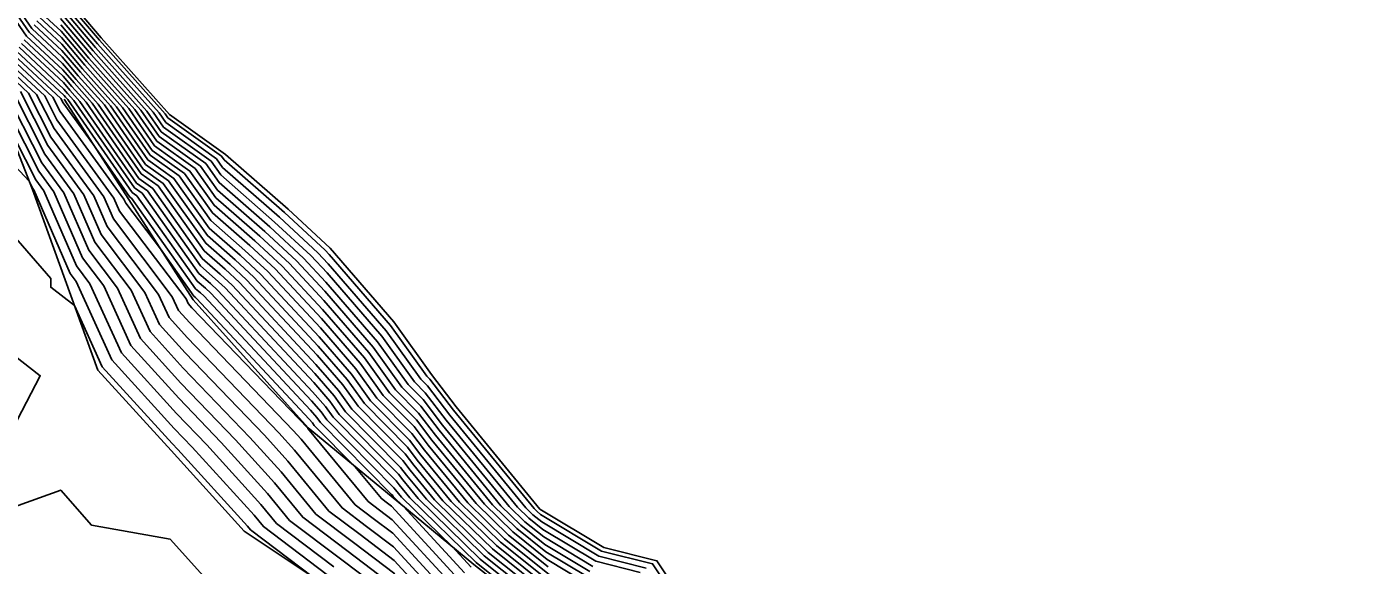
# Model space of a CAD drawing. Extents: x 2188792 to 2191981, y 386090 to 389710.
# Drawn here: x 2189253.7 to 2189350, y 386757.7 to 386797 of the extents above; entities that cross this region are included whole.
import ezdxf

# ---------------------------------------------------------------- set-up
doc = ezdxf.new("R2010")
doc.units = 0
for name, color, linetype in [('DTM Contours Major', 7, 'Continuous'), ('DTM Contours Minor', 7, 'Continuous'), ('PH Exist DTM Breakline', 7, 'Continuous')]:
    doc.layers.add(name, color=color, linetype=linetype)

msp = doc.modelspace()

# ---------------------------------------------------------------- linework, layer by layer
at = {"layer": 'DTM Contours Major'}
for points in [[(2189294.993, 386757.634), (2189291.419, 386759.784), (2189290.037, 386760.892), (2189288.896, 386762.005), (2189284.047, 386767.922), (2189282.621, 386769.794), (2189281.536, 386770.889), (2189279.309, 386774.008), (2189275.547, 386778.355), (2189273.919, 386780.095), (2189271.448, 386782.385), (2189267.764, 386785.604), (2189266.787, 386786.984), (2189263.546, 386789.306), (2189262.506, 386790.805), (2189258.59, 386795.193), (2189256.179, 386798.035)], [(2189291.806, 386757.049), (2189288.558, 386759.652), (2189285.877, 386762.266), (2189282.73, 386766.108), (2189281.803, 386767.323), (2189279.255, 386769.897), (2189277.726, 386772.038), (2189275.142, 386775.023), (2189271.319, 386779.112), (2189269.645, 386780.662), (2189267.151, 386782.842), (2189264.855, 386786.083), (2189262.729, 386787.606), (2189260.286, 386791.128), (2189257.813, 386793.9), (2189256.29, 386795.695), (2189254.482, 386797.38)], [(2189292.193, 386754.314), (2189287.079, 386758.411), (2189282.859, 386762.528), (2189281.412, 386764.294), (2189280.986, 386764.853), (2189276.974, 386768.904), (2189276.143, 386770.069), (2189274.738, 386771.692), (2189268.718, 386778.129), (2189267.843, 386778.94), (2189266.538, 386780.08), (2189262.923, 386785.182), (2189261.912, 386785.906), (2189258.067, 386791.451), (2189257.036, 386792.607), (2189256.401, 386793.355), (2189253.554, 386796.008)], [(2189285.181, 386756.736), (2189280.325, 386762.016), (2189279.935, 386762.312), (2189279.58, 386762.58), (2189277.653, 386764.923), (2189274.693, 386767.912), (2189274.56, 386768.099), (2189274.333, 386768.36), (2189266.118, 386777.146), (2189266.04, 386777.217), (2189265.925, 386777.318), (2189263.48, 386780.768), (2189260.961, 386784.099), (2189260.83, 386784.402), (2189256.168, 386790.793), (2189255.641, 386791.826), (2189252.626, 386794.636)], [(2189280.563, 386757.09), (2189277.548, 386759.37), (2189274.809, 386761.443), (2189272.275, 386764.523), (2189270.008, 386767.02), (2189265.139, 386772.086), (2189262.727, 386774.742), (2189261.351, 386777.761), (2189258.709, 386781.254), (2189257.185, 386784.781), (2189255.074, 386787.675), (2189252.7, 386792.329)], [(2189274.641, 386756.823), (2189270.038, 386760.305), (2189269.824, 386760.565), (2189264.753, 386766.152), (2189264.334, 386766.588), (2189259.252, 386772.186), (2189257.222, 386776.641), (2189255.492, 386777.982), (2189255.495, 386778.617), (2189250.856, 386783.924)]]:
    msp.add_lwpolyline(points, dxfattribs=at)
at = {"layer": 'DTM Contours Minor'}
for points in [[(2189292.115, 386754.861), (2189287.375, 386758.659), (2189283.463, 386762.475), (2189281.675, 386764.657), (2189281.149, 386765.347), (2189277.43, 386769.103), (2189276.459, 386770.463), (2189274.819, 386772.358), (2189269.238, 386778.325), (2189268.203, 386779.284), (2189266.661, 386780.633), (2189263.309, 386785.362), (2189262.076, 386786.246), (2189258.511, 386791.386), (2189257.191, 386792.865), (2189256.379, 386793.823), (2189253.739, 386796.283), (2189250.854, 386800.437)], [(2189292.038, 386755.408), (2189287.671, 386758.908), (2189284.066, 386762.423), (2189281.939, 386765.019), (2189281.313, 386765.841), (2189277.887, 386769.301), (2189276.776, 386770.857), (2189274.9, 386773.024), (2189269.758, 386778.522), (2189268.564, 386779.629), (2189266.783, 386781.185), (2189263.696, 386785.542), (2189262.239, 386786.586), (2189258.955, 386791.322), (2189257.347, 386793.124), (2189256.357, 386794.291), (2189253.925, 386796.557), (2189251.267, 386800.385)], [(2189291.961, 386755.955), (2189287.966, 386759.156), (2189284.67, 386762.371), (2189282.202, 386765.382), (2189281.476, 386766.335), (2189278.343, 386769.5), (2189277.093, 386771.25), (2189274.981, 386773.691), (2189270.279, 386778.719), (2189268.924, 386779.973), (2189266.906, 386781.738), (2189264.082, 386785.723), (2189262.402, 386786.926), (2189259.398, 386791.257), (2189257.502, 386793.383), (2189256.334, 386794.759), (2189254.11, 386796.831), (2189251.68, 386800.332)], [(2189256.113, 386799.44), (2189259.057, 386795.969), (2189263.838, 386790.611), (2189264.036, 386790.326), (2189267.946, 386787.524), (2189268.132, 386787.261), (2189272.529, 386783.418), (2189275.48, 386780.685), (2189275.79, 386780.353), (2189280.259, 386775.19), (2189282.905, 386771.485), (2189283.111, 386771.276), (2189284.838, 386769.01), (2189290.707, 386761.848), (2189290.924, 386761.636), (2189291.187, 386761.426), (2189295.63, 386758.753), (2189299.338, 386757.826), (2189301.226, 386754.972)], [(2189256.135, 386798.972), (2189258.901, 386795.711), (2189263.394, 386790.676), (2189263.872, 386789.986), (2189267.56, 386787.344), (2189268.01, 386786.709), (2189272.169, 386783.073), (2189274.96, 386780.488), (2189275.709, 386779.687), (2189279.943, 386774.796), (2189282.448, 386771.286), (2189282.948, 386770.782), (2189284.575, 386768.647), (2189290.103, 386761.901), (2189290.628, 386761.388), (2189291.264, 386760.878), (2189295.418, 386758.38), (2189298.884, 386757.514)], [(2189256.157, 386798.504), (2189258.746, 386795.452), (2189262.95, 386790.74), (2189263.709, 386789.646), (2189267.174, 386787.164), (2189267.887, 386786.157), (2189271.808, 386782.729), (2189274.44, 386780.292), (2189275.628, 386779.021), (2189279.626, 386774.402), (2189281.992, 386771.088), (2189282.784, 386770.288), (2189284.311, 386768.285), (2189289.499, 386761.953), (2189290.332, 386761.14), (2189291.342, 386760.331), (2189295.205, 386758.007), (2189298.43, 386757.202)], [(2189291.883, 386756.502), (2189288.262, 386759.404), (2189285.274, 386762.319), (2189282.466, 386765.745), (2189281.64, 386766.829), (2189278.799, 386769.698), (2189277.409, 386771.644), (2189275.062, 386774.357), (2189270.799, 386778.915), (2189269.285, 386780.318), (2189267.029, 386782.29), (2189264.469, 386785.903), (2189262.566, 386787.266), (2189259.842, 386791.193), (2189257.657, 386793.641), (2189256.312, 386795.227), (2189254.296, 386797.106)], [(2189291.729, 386757.596), (2189288.854, 386759.9), (2189286.481, 386762.214), (2189282.993, 386766.471), (2189281.967, 386767.817), (2189279.711, 386770.095), (2189278.043, 386772.432), (2189275.223, 386775.689), (2189271.839, 386779.308), (2189270.006, 386781.007), (2189267.274, 386783.395), (2189265.241, 386786.263), (2189262.892, 386787.946), (2189260.73, 386791.063), (2189257.968, 386794.159), (2189256.268, 386796.163), (2189254.667, 386797.655)], [(2189294.356, 386756.516), (2189291.651, 386758.143), (2189289.149, 386760.148), (2189287.085, 386762.162), (2189283.257, 386766.833), (2189282.13, 386768.311), (2189280.168, 386770.294), (2189278.359, 386772.826), (2189275.304, 386776.356), (2189272.359, 386779.505), (2189270.366, 386781.351), (2189267.397, 386783.947), (2189265.628, 386786.443), (2189263.056, 386788.286), (2189261.174, 386790.999), (2189258.124, 386794.417), (2189256.246, 386796.631), (2189254.853, 386797.929)], [(2189294.781, 386757.262), (2189291.497, 386759.237), (2189289.741, 386760.644), (2189288.292, 386762.057), (2189283.784, 386767.559), (2189282.457, 386769.3), (2189281.08, 386770.691), (2189278.993, 386773.614), (2189275.466, 386777.688), (2189273.399, 386779.898), (2189271.087, 386782.04), (2189267.642, 386785.052), (2189266.401, 386786.803), (2189263.382, 386788.966), (2189262.062, 386790.87), (2189258.435, 386794.935), (2189256.201, 386797.567)], [(2189294.568, 386756.889), (2189291.574, 386758.69), (2189289.445, 386760.396), (2189287.688, 386762.11), (2189283.52, 386767.196), (2189282.294, 386768.806), (2189280.624, 386770.492), (2189278.676, 386773.22), (2189275.385, 386777.022), (2189272.879, 386779.702), (2189270.727, 386781.696), (2189267.519, 386784.5), (2189266.014, 386786.623), (2189263.219, 386788.626), (2189261.618, 386790.934), (2189258.279, 386794.676), (2189256.224, 386797.099)], [(2189286.115, 386757.587), (2189284.737, 386759.086), (2189281.048, 386762.684), (2189280.621, 386763.205), (2189280.495, 386763.37), (2189275.606, 386768.309), (2189275.193, 386768.887), (2189274.495, 386769.693), (2189267.158, 386777.539), (2189266.761, 386777.906), (2189266.17, 386778.423), (2189261.764, 386784.642), (2189261.422, 386784.886), (2189256.735, 386791.645), (2189256.569, 386791.83), (2189256.467, 386791.951), (2189252.997, 386795.185)], [(2189292.347, 386753.22), (2189286.488, 386757.915), (2189281.652, 386762.632), (2189280.885, 386763.568), (2189280.659, 386763.864), (2189276.062, 386768.507), (2189275.509, 386769.281), (2189274.576, 386770.359), (2189267.678, 386777.735), (2189267.122, 386778.251), (2189266.293, 386778.976), (2189262.15, 386784.822), (2189261.586, 386785.226), (2189257.179, 386791.58), (2189256.725, 386792.089), (2189256.445, 386792.419), (2189253.182, 386795.459)], [(2189292.27, 386753.767), (2189286.783, 386758.163), (2189282.255, 386762.58), (2189281.148, 386763.931), (2189280.822, 386764.358), (2189276.518, 386768.706), (2189275.826, 386769.675), (2189274.657, 386771.025), (2189268.198, 386777.932), (2189267.482, 386778.595), (2189266.415, 386779.528), (2189262.537, 386785.002), (2189261.749, 386785.566), (2189257.623, 386791.516), (2189256.88, 386792.348), (2189256.423, 386792.887), (2189253.368, 386795.734)], [(2189284.714, 386756.31), (2189280.373, 386761.031), (2189279.457, 386761.724), (2189278.625, 386762.353), (2189274.236, 386767.689), (2189274.213, 386767.714), (2189265.782, 386776.485), (2189265.508, 386776.787), (2189265.351, 386777.131), (2189260.51, 386783.53), (2189260.101, 386784.478), (2189255.949, 386790.169), (2189255.053, 386791.926), (2189252.44, 386794.361)], [(2189285.648, 386757.162), (2189281.195, 386762.005), (2189280.444, 386762.737), (2189280.357, 386762.843), (2189280.332, 386762.876), (2189275.15, 386768.11), (2189274.876, 386768.493), (2189274.414, 386769.027), (2189266.638, 386777.342), (2189266.401, 386777.562), (2189266.047, 386777.871), (2189261.377, 386784.461), (2189261.259, 386784.546), (2189258.572, 386788.421), (2189256.387, 386791.416), (2189256.23, 386791.725), (2189252.811, 386794.91)], [(2189283.78, 386755.458), (2189280.468, 386759.061), (2189278.503, 386760.547), (2189276.717, 386761.898), (2189273.255, 386766.106), (2189272.111, 386767.367), (2189265.46, 386774.285), (2189264.118, 386775.765), (2189263.351, 386777.446), (2189259.61, 386782.392), (2189258.643, 386784.629), (2189255.512, 386788.922), (2189253.877, 386792.128), (2189252.069, 386793.812)], [(2189284.247, 386755.884), (2189280.42, 386760.046), (2189278.98, 386761.135), (2189277.671, 386762.125), (2189273.746, 386766.897), (2189273.162, 386767.541), (2189265.621, 386775.385), (2189264.813, 386776.276), (2189264.351, 386777.289), (2189260.06, 386782.961), (2189259.372, 386784.554), (2189255.731, 386789.546), (2189254.465, 386792.027), (2189252.255, 386794.087)], [(2189280.658, 386755.12), (2189276.594, 386758.194), (2189272.9, 386760.988), (2189271.295, 386762.94), (2189267.906, 386766.673), (2189264.817, 386769.887), (2189261.337, 386773.72), (2189259.352, 386778.076), (2189257.809, 386780.116), (2189255.727, 386784.933), (2189254.637, 386786.427), (2189251.524, 386792.531)], [(2189280.61, 386756.105), (2189277.071, 386758.782), (2189273.855, 386761.215), (2189271.785, 386763.731), (2189268.957, 386766.846), (2189264.978, 386770.987), (2189262.032, 386774.231), (2189260.352, 386777.918), (2189258.259, 386780.685), (2189256.456, 386784.857), (2189254.855, 386787.051), (2189252.112, 386792.43)], [(2189283.313, 386755.033), (2189280.515, 386758.075), (2189278.026, 386759.959), (2189275.763, 386761.67), (2189272.765, 386765.314), (2189271.059, 386767.194), (2189265.299, 386773.186), (2189263.422, 386775.254), (2189262.351, 386777.603), (2189259.16, 386781.823), (2189257.914, 386784.705), (2189255.293, 386788.298), (2189253.288, 386792.229)], [(2189275.639, 386757.017), (2189270.992, 386760.533), (2189270.314, 386761.357), (2189265.804, 386766.326), (2189264.495, 386767.688), (2189259.947, 386772.698), (2189257.352, 386778.391), (2189256.908, 386778.978), (2189254.269, 386785.085), (2189254.199, 386785.18), (2189253.926, 386785.715), (2189248.123, 386791.888)], [(2189276.116, 386757.606), (2189271.946, 386760.76), (2189270.804, 386762.148), (2189266.855, 386766.499), (2189264.656, 386768.787), (2189260.642, 386773.209), (2189258.352, 386778.233), (2189257.358, 386779.547), (2189254.998, 386785.009), (2189254.418, 386785.804), (2189252.145, 386790.26)], [(2189253.64, 386755.405), (2189255.096, 386754.793), (2189262.628, 386752.734), (2189265.756, 386750.856), (2189270.802, 386746.183), (2189275.102, 386744.845), (2189278.291, 386743.372), (2189283.957, 386741.879), (2189285.087, 386741.388), (2189288.163, 386740.333), (2189285.651, 386742.587), (2189285.063, 386743.289), (2189280.365, 386746.947), (2189279.118, 386748.234), (2189275.604, 386751.091), (2189273.589, 386753.302), (2189270.336, 386756.871), (2189266.613, 386756.912), (2189264.202, 386759.616), (2189258.454, 386760.646), (2189256.219, 386763.192), (2189249.036, 386760.62), (2189254.726, 386771.528), (2189250.007, 386775.187)]]:
    msp.add_lwpolyline(points, dxfattribs=at)
at = {"layer": 'PH Exist DTM Breakline'}
for points in [[(2189256.097, 386799.77), (2189259.166, 386796.152), (2189264.151, 386790.565), (2189268.219, 386787.651), (2189272.784, 386783.661), (2189275.847, 386780.823), (2189280.483, 386775.468), (2189283.227, 386771.625), (2189285.024, 386769.266), (2189291.133, 386761.811), (2189295.78, 386759.016), (2189299.659, 386758.046), (2189301.634, 386755.061), (2189302.834, 386752.501), (2189304.927, 386750.148), (2189308.002, 386748.416), (2189316.103, 386742.422), (2189323.594, 386738.03), (2189327.166, 386734.738), (2189334.574, 386729.879), (2189339.677, 386726.137), (2189348.079, 386721.065), (2189354.27, 386717.471)], [(2189350.894, 386706.136), (2189344.355, 386709.112), (2189337.815, 386712.088), (2189330.173, 386717.231), (2189322.53, 386722.374), (2189314.066, 386727.641), (2189305.602, 386732.907), (2189299.837, 386736.549), (2189293.847, 386741.97), (2189286.361, 386748.975), (2189280.773, 386752.717), (2189275.186, 386756.458), (2189269.598, 386760.2), (2189264.258, 386766.071), (2189258.919, 386771.941), (2189256.544, 386778.518), (2189254.169, 386785.095), (2189251.236, 386792.58)], [(2189256.48, 386791.682), (2189261.173, 386784.366), (2189265.865, 386777.05), (2189274.256, 386767.721), (2189280.29, 386762.75), (2189286.324, 386757.778), (2189292.373, 386753.037), (2189298.422, 386748.296), (2189304.924, 386743.485), (2189311.425, 386738.673), (2189318.219, 386733.53), (2189325.013, 386728.387), (2189331.807, 386723.244), (2189338.12, 386718.954), (2189344.433, 386714.665), (2189350.746, 386710.375), (2189360.188, 386707.089), (2189367.691, 386706.227), (2189375.194, 386705.365), (2189383.702, 386705.665), (2189392.209, 386705.966), (2189400.716, 386706.267), (2189409.404, 386708.669)]]:
    msp.add_lwpolyline(points, dxfattribs=at)

doc.saveas('drawing.dxf')
